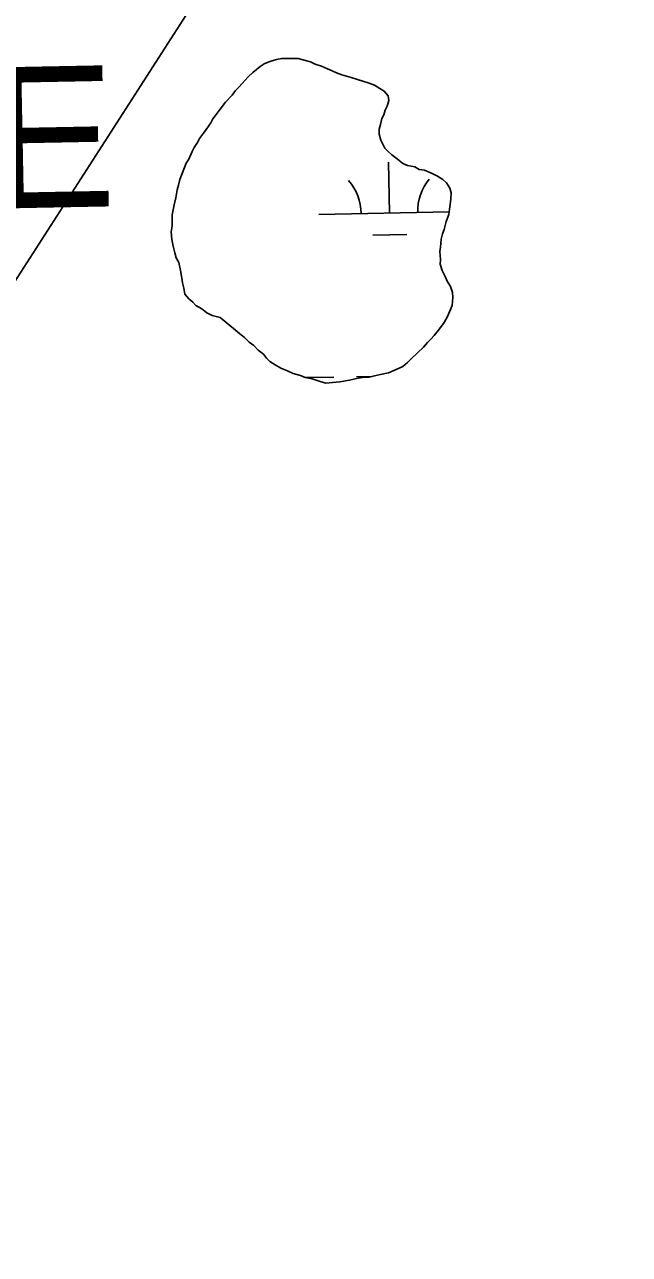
# Model space of a CAD drawing. Extents: x 3925854 to 3964121, y 224593 to 250589.
# Drawn here: x 3945197 to 3945625, y 233592 to 234463 of the extents above; entities that cross this region are included whole.
import ezdxf

# ---------------------------------------------------------------- set-up
doc = ezdxf.new("R2010")
doc.units = 0
for name, color, linetype in [('V-CHAN-NAID', 7, 'Continuous'), ('V-TOPO-SHOR', 7, 'Continuous'), ('V-UTIL-LINE', 7, 'Continuous'), ('V-WETL-SWMP', 7, 'Continuous')]:
    doc.layers.add(name, color=color, linetype=linetype)

msp = doc.modelspace()

# ---------------------------------------------------------------- linework, layer by layer
at = {"layer": 'V-TOPO-SHOR'}
for points in [[(3945335.261, 234255.621), (3945329.715, 234257.085), (3945326.03, 234258.988), (3945322.358, 234261.818), (3945318.215, 234264.194), (3945315.928, 234266.543), (3945313.177, 234268.898), (3945310.437, 234272.181), (3945309.567, 234276.365), (3945308.688, 234280.086), (3945308.268, 234283.338), (3945307.414, 234288.913), (3945306.097, 234294.496), (3945304.285, 234297.767), (3945303.406, 234301.488), (3945302.077, 234306.143), (3945301.213, 234310.792), (3945300.822, 234316.36), (3945301.342, 234320.528), (3945301.385, 234323.774), (3945301.446, 234328.411), (3945302.929, 234335.345), (3945303.924, 234340.435), (3945304.926, 234345.987), (3945305.895, 234349.219), (3945306.878, 234353.378), (3945309.757, 234360.761), (3945311.205, 234364.914), (3945313.095, 234367.671), (3945315.487, 234373.207), (3945316.917, 234375.969), (3945319.282, 234379.648), (3945320.712, 234382.41), (3945323.542, 234386.083), (3945325.432, 234388.839), (3945328.74, 234393.435), (3945330.167, 234396.198), (3945332.531, 234399.413), (3945335.361, 234403.085), (3945339.138, 234408.135), (3945343.842, 234413.173), (3945346.203, 234416.389), (3945348.552, 234418.676), (3945350.908, 234421.427), (3945355.141, 234426.008), (3945358.43, 234429.211), (3945363.585, 234433.316), (3945366.392, 234435.134), (3945370.589, 234436.932), (3945375.244, 234438.264), (3945378.965, 234439.14), (3945383.139, 234439.085), (3945386.848, 234439.036), (3945390.557, 234438.986), (3945395.638, 234437.528), (3945399.335, 234436.551), (3945402.562, 234435.118), (3945407.18, 234433.666), (3945411.33, 234431.757), (3945414.555, 234430.321), (3945417.783, 234428.888), (3945421.473, 234427.448), (3945424.707, 234426.477), (3945427.941, 234425.507), (3945432.557, 234424.054), (3945436.256, 234423.078), (3945440.872, 234421.626), (3945444.565, 234420.186), (3945448.243, 234417.818), (3945451.462, 234415.92), (3945454.203, 234412.639), (3945454.622, 234409.387), (3945453.639, 234405.225), (3945452.212, 234402.462), (3945451.241, 234399.229), (3945449.814, 234396.466), (3945448.831, 234392.304), (3945447.862, 234389.073), (3945447.813, 234385.364), (3945449.146, 234381.171), (3945451.856, 234375.57), (3945454.143, 234373.221), (3945456.894, 234370.868), (3945460.566, 234368.036), (3945464.696, 234364.734), (3945467.922, 234363.301), (3945473.011, 234362.305), (3945476.233, 234360.409), (3945479.936, 234359.895), (3945485.467, 234357.503), (3945489.154, 234355.6), (3945492.832, 234353.233), (3945495.582, 234350.877), (3945497.852, 234347.138), (3945498.736, 234343.879), (3945498.681, 234339.706), (3945498.161, 234335.54), (3945497.655, 234332.3), (3945497.143, 234328.597), (3945495.22, 234323.522), (3945493.756, 234317.976)], [(3945493.756, 234317.976), (3945492.785, 234314.742), (3945491.808, 234311.046), (3945491.271, 234305.49), (3945490.763, 234302.25), (3945491.155, 234296.679), (3945491.112, 234293.433), (3945492.441, 234288.78), (3945494.698, 234284.113), (3945496.051, 234281.313), (3945498.321, 234277.571), (3945499.656, 234273.379), (3945500.07, 234269.666), (3945499.533, 234264.108), (3945497.616, 234259.496), (3945496.182, 234256.268), (3945493.809, 234252.127), (3945490.501, 234247.533), (3945486.731, 234242.946), (3945484.376, 234240.193), (3945482.027, 234237.908), (3945479.202, 234234.698), (3945474.973, 234230.582), (3945470.275, 234226.007), (3945467.926, 234223.717), (3945464.645, 234220.979), (3945459.978, 234218.722), (3945454.383, 234216.477), (3945448.802, 234215.161), (3945444.616, 234214.288), (3945440.895, 234213.412), (3945437.649, 234213.455), (3945433, 234212.588), (3945426.954, 234211.278), (3945419.98, 234209.977), (3945414.875, 234209.582), (3945410.232, 234209.18), (3945406.072, 234210.163), (3945400.533, 234212.091), (3945395.445, 234213.086), (3945392.218, 234214.52), (3945387.137, 234215.98), (3945382.987, 234217.888), (3945378.375, 234219.805), (3945374.234, 234222.177), (3945370.554, 234224.547), (3945368.268, 234226.896), (3945365.987, 234229.707), (3945362.315, 234232.538), (3945359.112, 234235.827), (3945355.896, 234238.188), (3945352.693, 234241.477), (3945349.021, 234244.308), (3945346.271, 234246.663), (3945335.261, 234255.621)]]:
    msp.add_lwpolyline(points, dxfattribs=at)
at = {"layer": 'V-UTIL-LINE'}
msp.add_lwpolyline([(3951084.343, 243921.319), (3947981.77, 238738.296), (3948844.302, 237642.921), (3949260.796, 236134.673), (3945931.135, 235655.081), (3945509.058, 234777.685), (3942603.575, 230254.808)], dxfattribs=at)
at = {"layer": 'V-WETL-SWMP'}
for p, q in [((3945455.132, 234329.561), (3945454.478, 234365.555)), ((3945405.14, 234328.652), (3945497.382, 234330.329)), ((3945443.415, 234313.915), (3945467.411, 234314.351)), ((3945395.731, 234213.03), (3945415.83, 234213.395)), ((3945431.827, 234213.686), (3945442.916, 234213.888))]:
    msp.add_line(p, q, dxfattribs=at)
for points in [[(3945335.26, 234255.62), (3945329.715, 234257.085), (3945326.03, 234258.988), (3945322.358, 234261.819), (3945318.216, 234264.193), (3945315.928, 234266.542), (3945313.177, 234268.897), (3945310.438, 234272.18), (3945309.566, 234276.365), (3945308.688, 234280.086), (3945308.268, 234283.338), (3945307.414, 234288.914), (3945306.097, 234294.496), (3945304.285, 234297.766), (3945303.407, 234301.488), (3945302.078, 234306.143), (3945301.212, 234310.791), (3945300.822, 234316.361), (3945301.341, 234320.528), (3945301.384, 234323.774), (3945301.446, 234328.41), (3945302.929, 234335.346), (3945303.924, 234340.434), (3945304.925, 234345.986), (3945305.895, 234349.219), (3945306.878, 234353.379), (3945309.758, 234360.761), (3945311.204, 234364.915), (3945313.096, 234367.672), (3945315.488, 234373.206), (3945316.916, 234375.969), (3945319.283, 234379.647), (3945320.711, 234382.411), (3945323.542, 234386.083), (3945325.433, 234388.84), (3945328.74, 234393.434), (3945330.168, 234396.197), (3945332.53, 234399.412), (3945335.361, 234403.084), (3945339.137, 234408.135), (3945343.842, 234413.174), (3945346.203, 234416.389), (3945348.552, 234418.676), (3945350.907, 234421.427), (3945355.141, 234426.009), (3945358.43, 234429.211), (3945363.585, 234433.316), (3945366.392, 234435.134), (3945370.589, 234436.933), (3945375.244, 234438.263), (3945378.966, 234439.141), (3945383.138, 234439.085), (3945386.848, 234439.036), (3945390.557, 234438.987), (3945395.638, 234437.528), (3945399.335, 234436.552), (3945402.562, 234435.118), (3945407.18, 234433.666), (3945411.329, 234431.756), (3945414.556, 234430.322), (3945417.783, 234428.888), (3945421.474, 234427.448), (3945424.707, 234426.477), (3945427.94, 234425.507), (3945432.558, 234424.055), (3945436.255, 234423.078), (3945440.873, 234421.626), (3945444.564, 234420.185), (3945448.242, 234417.818), (3945451.463, 234415.92), (3945454.202, 234412.638), (3945454.623, 234409.386), (3945453.64, 234405.226), (3945452.212, 234402.462), (3945451.242, 234399.229), (3945449.814, 234396.466), (3945448.831, 234392.305), (3945447.861, 234389.072), (3945447.812, 234385.363), (3945449.147, 234381.171), (3945451.855, 234375.571), (3945454.143, 234373.222), (3945456.894, 234370.867), (3945460.566, 234368.036), (3945464.696, 234364.735), (3945467.923, 234363.301), (3945473.011, 234362.306), (3945476.232, 234360.408), (3945479.935, 234359.895), (3945485.468, 234357.503), (3945489.153, 234355.6), (3945492.831, 234353.232), (3945495.582, 234350.877), (3945497.851, 234347.137), (3945498.736, 234343.879), (3945498.68, 234339.706), (3945498.161, 234335.54), (3945497.655, 234332.3), (3945497.142, 234328.597), (3945495.22, 234323.522), (3945493.755, 234317.977)], [(3945493.755, 234317.977), (3945492.785, 234314.743), (3945491.808, 234311.046), (3945491.271, 234305.489), (3945490.764, 234302.249), (3945491.154, 234296.679), (3945491.111, 234293.434), (3945492.44, 234288.779), (3945494.697, 234284.112), (3945496.051, 234281.312), (3945498.32, 234277.572), (3945499.656, 234273.38), (3945500.07, 234269.665), (3945499.533, 234264.107), (3945497.617, 234259.495), (3945496.183, 234256.268), (3945493.809, 234252.126), (3945490.502, 234247.533), (3945486.731, 234242.946), (3945484.376, 234240.194), (3945482.027, 234237.907), (3945479.202, 234234.698), (3945474.974, 234230.581), (3945470.276, 234226.006), (3945467.927, 234223.718), (3945464.645, 234220.979), (3945459.978, 234218.723), (3945454.383, 234216.478), (3945448.801, 234215.161), (3945444.616, 234214.289), (3945440.894, 234213.411), (3945437.649, 234213.454), (3945433, 234212.588), (3945426.954, 234211.277), (3945419.981, 234209.978), (3945414.875, 234209.582), (3945410.232, 234209.18), (3945406.072, 234210.163), (3945400.532, 234212.091), (3945395.445, 234213.086), (3945392.218, 234214.52), (3945387.136, 234215.979), (3945382.988, 234217.889), (3945378.376, 234219.805), (3945374.234, 234222.178), (3945370.555, 234224.546), (3945368.268, 234226.895), (3945365.986, 234229.707), (3945362.314, 234232.538), (3945359.112, 234235.827), (3945355.897, 234238.188), (3945352.694, 234241.477), (3945349.022, 234244.308), (3945346.271, 234246.663), (3945335.26, 234255.62)]]:
    msp.add_lwpolyline(points, dxfattribs=at)
for centre, start, end in [((3945399.89, 234329.032), 0.269879, 41.813537), ((3945510.357, 234331.04), 140.269876, 181.813534)]:
    msp.add_arc(centre, 35.246, start, end, dxfattribs=at)

# ---------------------------------------------------------------- texts
at = {"layer": 'V-CHAN-NAID'}
msp.add_text('HEAD RANGE', height=100, rotation=1.11601, dxfattribs=at).set_placement((3944378.264, 234317.148))

doc.saveas('drawing.dxf')
